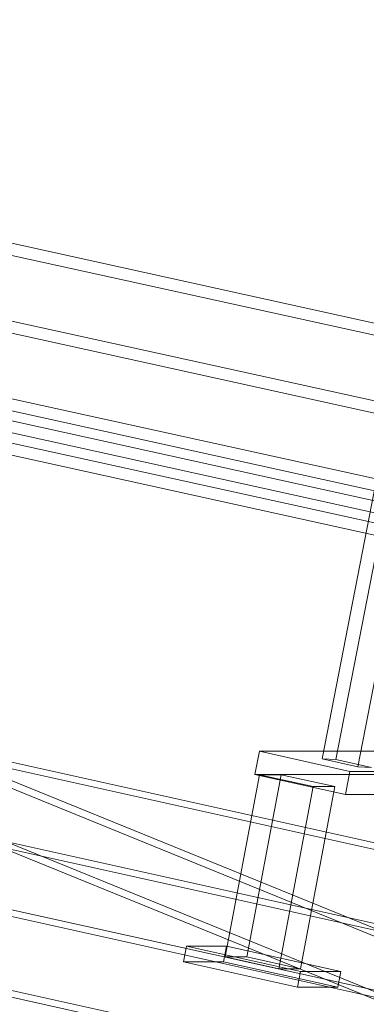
# Model space of a CAD drawing. Header units: millimetres. Extents: x -4738 to 65662, y -68080 to 6847.
# Tile 861 of 1056: x 22242 to 22417, y 1472 to 1971. Entities that reach past the tile are written whole.
import ezdxf

# ---------------------------------------------------------------- set-up
doc = ezdxf.new("R2010")
doc.units = ezdxf.units.MM
doc.layers.add('COTAS_P', color=1, linetype='Continuous', lineweight=0)
doc.layers.add('lateral_C10', color=7, linetype='Continuous', lineweight=0)
doc.dimstyles.new('R19_100', dxfattribs={"dimtxt": 250, "dimasz": 150, "dimexe": 150, "dimexo": 80, "dimgap": 100, "dimtad": 1, "dimtih": 1, "dimtoh": 1, "dimdsep": 46, "dimcen": 0.09, "dimadec": 0, "dimazin": 0, "dimtfac": 1, "dimtdec": 4, "dimtofl": 0, "dimtmove": 0, "dimatfit": 3, "dimfxl": 1, "dimtolj": 1, "dimtzin": 0, "dimarcsym": 0})

# ---------------------------------------------------------------- blocks, each defined once
blk = doc.blocks.new('DIM_R31_4')
at = {"layer": 'COTAS_P'}
for p, q in [((15248.37, 1279.09), (24311.82, 4109.09)), ((24311.82, 4109.09), (24155.23, 4107.34)), ((24311.82, 4109.09), (24182.05, 4021.43)), ((24580.07, 3250), (24311.82, 4109.09)), ((15248.37, 1279.09), (15378.14, 1366.76)), ((15248.37, 1279.09), (15404.97, 1280.85)), ((15516.62, 420), (15248.37, 1279.09))]:
    blk.add_line(p, q, dxfattribs=at)
blk.add_text('9495 P', height=250, rotation=17.3406, dxfattribs=at).set_placement((19750.29, 2789.55))

msp = doc.modelspace()

# ---------------------------------------------------------------- linework, layer by layer
at = {"layer": 'lateral_C10'}
for p, q in [((22494.427, 1761.469), (21610.374, 1956.452)), ((21788.789, 1956.452), (22672.842, 1761.469)), ((21609.275, 1950.571), (22493.328, 1755.589)), ((22671.743, 1755.589), (21787.69, 1950.571)), ((22520.231, 1694.015), (21636.178, 1888.998)), ((22571.029, 1694.015), (21686.976, 1888.998)), ((22621.826, 1694.015), (21737.773, 1888.998)), ((21635.079, 1883.118), (22519.132, 1688.135)), ((21685.877, 1883.118), (22569.93, 1688.135)), ((21736.674, 1883.118), (22620.727, 1688.135)), ((22433.639, 1794.757), (22395.126, 1596.256)), ((22402.111, 1596.007), (22440.625, 1794.508)), ((22413.162, 1592.247), (22451.676, 1790.747)), ((22363.424, 1600.156), (22361.21, 1588.4)), ((22695.561, 1600.156), (22363.424, 1600.156)), ((22363.424, 1600.156), (22409.236, 1589.972)), ((21869.813, 1598.359), (22951.985, 1357.787)), ((22967.615, 1357.787), (21885.443, 1598.359)), ((22205.858, 1598.359), (23288.029, 1357.787)), ((23303.659, 1357.787), (22221.487, 1598.359)), ((22395.126, 1596.256), (22402.111, 1596.007)), ((22413.162, 1592.247), (22395.126, 1596.256)), ((22402.111, 1596.007), (22420.148, 1591.997)), ((22209.947, 1592.81), (23257.056, 1166.094)), ((23266.825, 1166.094), (22219.716, 1592.81)), ((22420.148, 1591.997), (22413.162, 1592.247)), ((22363.533, 1588.274), (22346.161, 1496.048)), ((22357.102, 1496.048), (22374.474, 1588.274)), ((22407.022, 1578.216), (22361.21, 1588.4)), ((22361.21, 1588.4), (22693.347, 1588.4)), ((22374.474, 1588.274), (22363.533, 1588.274)), ((22363.533, 1588.274), (22390.588, 1582.26)), ((22401.529, 1582.26), (22374.474, 1588.274)), ((22407.022, 1578.216), (22409.236, 1589.972)), ((22409.236, 1589.972), (22741.373, 1589.972)), ((22373.216, 1490.034), (22390.588, 1582.26)), ((22401.529, 1582.26), (22384.157, 1490.034)), ((22390.588, 1582.26), (22401.529, 1582.26)), ((22739.158, 1578.216), (22407.022, 1578.216)), ((23247.357, 1138.006), (22200.248, 1564.721)), ((23257.126, 1138.006), (22210.017, 1564.721)), ((22944.603, 1318.599), (21862.432, 1559.171)), ((22960.233, 1318.599), (21878.062, 1559.171)), ((23280.648, 1318.599), (22198.476, 1559.171)), ((23296.277, 1318.599), (22214.106, 1559.171)), ((22326.511, 1501.415), (22325.034, 1493.578)), ((22346.83, 1501.415), (22326.511, 1501.415)), ((22326.511, 1501.415), (22384.227, 1488.585)), ((22345.353, 1493.578), (22346.83, 1501.415)), ((22404.546, 1488.585), (22346.83, 1501.415)), ((22373.216, 1490.034), (22346.161, 1496.048)), ((22346.161, 1496.048), (22357.102, 1496.048)), ((22357.102, 1496.048), (22384.157, 1490.034)), ((22382.75, 1480.747), (22325.034, 1493.578)), ((22325.034, 1493.578), (22345.353, 1493.578)), ((22345.353, 1493.578), (22403.069, 1480.747)), ((22384.157, 1490.034), (22373.216, 1490.034)), ((22382.75, 1480.747), (22384.227, 1488.585)), ((22384.227, 1488.585), (22404.546, 1488.585)), ((22404.546, 1488.585), (22403.069, 1480.747)), ((22403.069, 1480.747), (22382.75, 1480.747))]:
    msp.add_line(p, q, dxfattribs=at)

# ---------------------------------------------------------------- dimensions: what is measured, and where the dimension line sits
at = {"layer": 'COTAS_P'}
dim = msp.add_aligned_dim(p1=(15516.618, 420), p2=(24580.067, 3250), distance=900, text='<> P', dimstyle='R19_100', dxfattribs=at)
dim.commit()
dim.dimension.update_dxf_attribs({"geometry": 'DIM_R31_4', "text_midpoint": (19780.096, 2694.095)})

doc.saveas('drawing.dxf')
